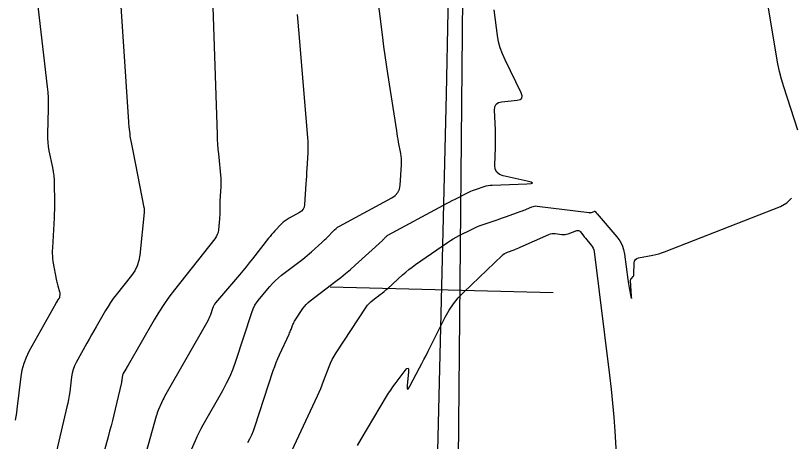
# Model space of a CAD drawing. Extents: x 1768942 to 1774819, y 723037 to 732099.
# Drawn here: x 1770554.6 to 1770610.2, y 731178.5 to 731209.1 of the extents above; entities that cross this region are included whole.
import ezdxf

# ---------------------------------------------------------------- set-up
doc = ezdxf.new("R2010")
doc.units = 0
doc.layers.add('R_Contours', color=7, linetype='Continuous')
doc.layers.add('R_Horz Alg', color=7, linetype='Continuous')

msp = doc.modelspace()

# ---------------------------------------------------------------- linework, layer by layer
at = {"layer": 'R_Contours'}
for points in [[(1770561.903, 731213.37), (1770562.683, 731201.463), (1770562.69, 731201.373), (1770562.697, 731201.283), (1770562.706, 731201.194), (1770562.716, 731201.104), (1770562.775, 731200.591), (1770562.776, 731200.579), (1770562.777, 731200.566), (1770562.777, 731200.554), (1770562.777, 731200.541), (1770562.776, 731200.492), (1770562.776, 731200.479), (1770562.776, 731200.467), (1770562.778, 731200.455), (1770562.78, 731200.442), (1770562.925, 731199.743), (1770562.95, 731199.622), (1770562.974, 731199.502), (1770562.998, 731199.381), (1770563.022, 731199.26), (1770563.798, 731195.313), (1770563.803, 731195.284), (1770563.807, 731195.255), (1770563.809, 731195.226), (1770563.81, 731195.197), (1770563.81, 731195.079), (1770563.809, 731195.05), (1770563.808, 731195.02), (1770563.806, 731194.991), (1770563.804, 731194.962), (1770563.499, 731191.895), (1770563.432, 731191.498), (1770563.311, 731191.123), (1770563.137, 731190.769), (1770562.909, 731190.437), (1770561.804, 731189.038), (1770561.599, 731188.769), (1770561.405, 731188.493), (1770561.221, 731188.211), (1770561.047, 731187.921), (1770560.373, 731186.748), (1770560.205, 731186.454), (1770560.038, 731186.16), (1770559.872, 731185.865), (1770559.707, 731185.57), (1770558.933, 731184.179), (1770558.813, 731183.936), (1770558.718, 731183.686), (1770558.647, 731183.428), (1770558.602, 731183.161), (1770558.469, 731182.079), (1770558.432, 731181.809), (1770558.388, 731181.54), (1770558.336, 731181.273), (1770558.277, 731181.007), (1770557.012, 731175.673)], [(1770568.686, 731211.119), (1770569.039, 731200.546), (1770569.054, 731200.2), (1770569.074, 731199.854), (1770569.099, 731199.509), (1770569.13, 731199.164), (1770569.302, 731197.401), (1770569.313, 731197.249), (1770569.318, 731197.097), (1770569.317, 731196.944), (1770569.309, 731196.792), (1770569.261, 731196.155), (1770569.252, 731196.016), (1770569.245, 731195.877), (1770569.241, 731195.738), (1770569.24, 731195.599), (1770569.241, 731195.042), (1770569.239, 731194.903), (1770569.234, 731194.764), (1770569.225, 731194.626), (1770569.213, 731194.487), (1770569.135, 731193.699), (1770569.106, 731193.526), (1770569.053, 731193.362), (1770568.977, 731193.208), (1770568.878, 731193.064), (1770565.985, 731189.404), (1770565.59, 731188.886), (1770565.215, 731188.353), (1770564.86, 731187.808), (1770564.525, 731187.249), (1770562.656, 731183.997), (1770562.615, 731183.925), (1770562.574, 731183.853), (1770562.534, 731183.781), (1770562.493, 731183.709), (1770562.314, 731183.387), (1770562.286, 731183.33), (1770562.264, 731183.271), (1770562.247, 731183.21), (1770562.236, 731183.147), (1770562.205, 731182.893), (1770562.197, 731182.829), (1770562.186, 731182.766), (1770562.174, 731182.703), (1770562.16, 731182.641), (1770561.633, 731180.417), (1770561.538, 731180.026), (1770561.439, 731179.636), (1770561.337, 731179.247), (1770561.232, 731178.859), (1770559.931, 731174.179)], [(1770567, 731177.451), (1770567.489, 731178.595), (1770567.615, 731178.879), (1770567.75, 731179.159), (1770567.892, 731179.435), (1770568.041, 731179.707), (1770569.449, 731182.181), (1770569.722, 731182.689), (1770569.968, 731183.209), (1770570.188, 731183.741), (1770570.381, 731184.284), (1770571.526, 731187.774), (1770571.629, 731188.042), (1770571.755, 731188.297), (1770571.906, 731188.538), (1770572.081, 731188.766), (1770572.83, 731189.65), (1770573.022, 731189.865), (1770573.225, 731190.069), (1770573.439, 731190.262), (1770573.664, 731190.443), (1770575.178, 731191.6), (1770575.343, 731191.729), (1770575.506, 731191.861), (1770575.665, 731191.997), (1770575.822, 731192.136), (1770576.54, 731192.787), (1770576.646, 731192.885), (1770576.751, 731192.986), (1770576.854, 731193.088), (1770576.955, 731193.193), (1770577.354, 731193.614), (1770577.457, 731193.715), (1770577.568, 731193.807), (1770577.685, 731193.889), (1770577.809, 731193.963), (1770581.573, 731196.003), (1770581.816, 731196.172), (1770581.995, 731196.382), (1770582.111, 731196.633), (1770582.163, 731196.924), (1770582.256, 731198.385), (1770582.263, 731198.59), (1770582.257, 731198.794), (1770582.238, 731198.997), (1770582.207, 731199.199), (1770582.057, 731200.007), (1770582.021, 731200.209), (1770581.986, 731200.412), (1770581.952, 731200.614), (1770581.919, 731200.817), (1770581.279, 731204.925), (1770581.181, 731205.574), (1770581.087, 731206.223), (1770580.998, 731206.873), (1770580.915, 731207.524), (1770580.441, 731211.316)], [(1770610.681, 731200.853), (1770609.674, 731203.981), (1770609.511, 731204.523), (1770609.368, 731205.069), (1770609.246, 731205.62), (1770609.145, 731206.177), (1770608.319, 731211.243)], [(1770556.148, 731210.159), (1770556.861, 731203.98), (1770556.899, 731203.582), (1770556.924, 731203.183), (1770556.933, 731202.784), (1770556.929, 731202.384), (1770556.876, 731200.595), (1770556.876, 731200.289), (1770556.894, 731199.986), (1770556.929, 731199.684), (1770556.982, 731199.384), (1770557.232, 731198.178), (1770557.286, 731197.881), (1770557.326, 731197.583), (1770557.351, 731197.283), (1770557.361, 731196.981), (1770557.375, 731195.772), (1770557.375, 731195.47), (1770557.371, 731195.168), (1770557.362, 731194.865), (1770557.348, 731194.564), (1770557.23, 731192.421), (1770557.226, 731192.338), (1770557.224, 731192.255), (1770557.223, 731192.172), (1770557.224, 731192.089), (1770557.23, 731191.756), (1770557.233, 731191.673), (1770557.24, 731191.59), (1770557.25, 731191.508), (1770557.264, 731191.426), (1770557.53, 731190.05), (1770557.548, 731189.96), (1770557.569, 731189.871), (1770557.591, 731189.783), (1770557.616, 731189.694), (1770557.746, 731189.251), (1770557.756, 731189.209), (1770557.762, 731189.166), (1770557.764, 731189.123), (1770557.762, 731189.079), (1770557.742, 731188.873), (1770557.737, 731188.845), (1770557.728, 731188.819), (1770557.716, 731188.794), (1770557.7, 731188.77), (1770557.622, 731188.672), (1770557.608, 731188.653), (1770557.594, 731188.634), (1770557.581, 731188.614), (1770557.569, 731188.593), (1770557.521, 731188.511), (1770557.509, 731188.49), (1770557.498, 731188.469), (1770557.486, 731188.448), (1770557.474, 731188.428), (1770555.552, 731184.97), (1770555.34, 731184.543), (1770555.172, 731184.101), (1770555.048, 731183.645), (1770554.967, 731183.175), (1770554.682, 731180.845), (1770554.645, 731180.578), (1770554.601, 731180.312), (1770554.55, 731180.048)], [(1770574.784, 731209.172), (1770574.839, 731208.621), (1770574.887, 731208.069), (1770575.522, 731200.329), (1770575.54, 731200.053), (1770575.548, 731199.777), (1770575.547, 731199.5), (1770575.536, 731199.224), (1770575.472, 731198.117), (1770575.456, 731197.84), (1770575.44, 731197.563), (1770575.423, 731197.287), (1770575.405, 731197.01), (1770575.311, 731195.524), (1770575.278, 731195.34), (1770575.205, 731195.182), (1770575.092, 731195.049), (1770574.938, 731194.942), (1770574.202, 731194.543), (1770574.054, 731194.455), (1770573.914, 731194.357), (1770573.782, 731194.247), (1770573.659, 731194.127), (1770573.182, 731193.624), (1770573.065, 731193.497), (1770572.95, 731193.367), (1770572.839, 731193.235), (1770572.73, 731193.1), (1770571.579, 731191.632), (1770571.35, 731191.343), (1770571.119, 731191.056), (1770570.884, 731190.772), (1770570.648, 731190.489), (1770568.936, 731188.468), (1770568.864, 731188.375), (1770568.803, 731188.277), (1770568.752, 731188.173), (1770568.71, 731188.064), (1770568.563, 731187.616), (1770568.523, 731187.505), (1770568.479, 731187.396), (1770568.428, 731187.29), (1770568.373, 731187.187), (1770565.272, 731181.738), (1770565.211, 731181.626), (1770565.153, 731181.513), (1770565.098, 731181.399), (1770565.046, 731181.282), (1770564.846, 731180.814), (1770564.798, 731180.697), (1770564.754, 731180.578), (1770564.714, 731180.457), (1770564.678, 731180.335), (1770563.125, 731174.758)], [(1770571.244, 731178.439), (1770571.391, 731178.712), (1770571.524, 731178.992), (1770571.642, 731179.278), (1770571.746, 731179.571), (1770573.073, 731183.615), (1770573.172, 731183.902), (1770573.279, 731184.185), (1770573.394, 731184.465), (1770573.518, 731184.741), (1770574.207, 731186.226), (1770574.244, 731186.309), (1770574.28, 731186.392), (1770574.314, 731186.476), (1770574.347, 731186.561), (1770574.474, 731186.901), (1770574.509, 731186.985), (1770574.547, 731187.066), (1770574.591, 731187.146), (1770574.638, 731187.223), (1770575.184, 731188.049), (1770575.297, 731188.206), (1770575.422, 731188.352), (1770575.56, 731188.488), (1770575.709, 731188.612), (1770577.549, 731190.017), (1770577.904, 731190.295), (1770578.253, 731190.579), (1770578.596, 731190.871), (1770578.934, 731191.171), (1770580.897, 731192.951), (1770580.93, 731192.981), (1770580.962, 731193.012), (1770580.994, 731193.044), (1770581.025, 731193.076), (1770581.148, 731193.206), (1770581.18, 731193.237), (1770581.214, 731193.266), (1770581.251, 731193.291), (1770581.289, 731193.314), (1770585.281, 731195.477), (1770585.486, 731195.587), (1770585.692, 731195.696), (1770585.899, 731195.804), (1770586.107, 731195.909), (1770587.093, 731196.408), (1770587.225, 731196.472), (1770587.359, 731196.53), (1770587.495, 731196.584), (1770587.634, 731196.633), (1770588.191, 731196.818), (1770588.332, 731196.859), (1770588.474, 731196.89), (1770588.618, 731196.911), (1770588.764, 731196.921), (1770591.263, 731197.005), (1770591.564, 731197.027), (1770591.667, 731197.067), (1770591.573, 731197.126), (1770591.281, 731197.202), (1770589.558, 731197.577), (1770589.287, 731197.676), (1770589.097, 731197.838), (1770588.986, 731198.062), (1770588.957, 731198.349), (1770588.999, 731199.622), (1770589.007, 731199.941), (1770589.008, 731200.259), (1770589.004, 731200.577), (1770588.994, 731200.895), (1770588.934, 731202.299), (1770588.958, 731202.543), (1770589.054, 731202.724), (1770589.22, 731202.844), (1770589.458, 731202.901), (1770590.552, 731203.008), (1770590.777, 731203.062), (1770590.902, 731203.17), (1770590.928, 731203.334), (1770590.855, 731203.553), (1770589.686, 731205.908), (1770589.498, 731206.331), (1770589.345, 731206.764), (1770589.229, 731207.208), (1770589.149, 731207.664), (1770588.902, 731209.508)], [(1770573.408, 731175.688), (1770576.244, 731181.802), (1770576.359, 731182.057), (1770576.47, 731182.315), (1770576.576, 731182.574), (1770576.677, 731182.836), (1770577.072, 731183.887), (1770577.177, 731184.146), (1770577.297, 731184.398), (1770577.43, 731184.643), (1770577.578, 731184.881), (1770579.739, 731188.155), (1770579.838, 731188.293), (1770579.949, 731188.422), (1770580.069, 731188.541), (1770580.201, 731188.65), (1770580.746, 731189.067), (1770580.882, 731189.172), (1770581.015, 731189.281), (1770581.145, 731189.392), (1770581.274, 731189.506), (1770582.341, 731190.474), (1770582.565, 731190.67), (1770582.794, 731190.858), (1770583.03, 731191.038), (1770583.272, 731191.211), (1770585.57, 731192.797), (1770585.773, 731192.932), (1770585.98, 731193.06), (1770586.191, 731193.18), (1770586.406, 731193.294), (1770587.333, 731193.762), (1770587.524, 731193.854), (1770587.717, 731193.939), (1770587.913, 731194.016), (1770588.113, 731194.087), (1770588.916, 731194.354), (1770589.116, 731194.421), (1770589.316, 731194.489), (1770589.516, 731194.559), (1770589.715, 731194.63), (1770590.855, 731195.04), (1770590.95, 731195.076), (1770591.045, 731195.113), (1770591.14, 731195.152), (1770591.233, 731195.192), (1770591.606, 731195.358), (1770591.7, 731195.393), (1770591.796, 731195.414), (1770591.894, 731195.422), (1770591.995, 731195.416), (1770595.712, 731194.942), (1770595.756, 731194.939), (1770595.799, 731194.941), (1770595.842, 731194.949), (1770595.884, 731194.961), (1770596.085, 731195.034), (1770596.109, 731195.039), (1770596.13, 731195.037), (1770596.149, 731195.027), (1770596.166, 731195.01), (1770596.229, 731194.928), (1770596.245, 731194.908), (1770596.262, 731194.888), (1770596.278, 731194.868), (1770596.295, 731194.848), (1770597.709, 731193.2), (1770597.917, 731192.919), (1770598.079, 731192.618), (1770598.193, 731192.296), (1770598.261, 731191.953), (1770598.487, 731190.142), (1770598.507, 731189.989), (1770598.532, 731189.836), (1770598.559, 731189.684), (1770598.59, 731189.533), (1770598.72, 731188.927), (1770598.747, 731188.814), (1770598.763, 731188.778), (1770598.769, 731188.817), (1770598.765, 731188.934), (1770598.691, 731190.063), (1770598.693, 731190.106), (1770598.702, 731190.146), (1770598.72, 731190.183), (1770598.747, 731190.218), (1770598.869, 731190.349), (1770598.896, 731190.383), (1770598.916, 731190.42), (1770598.928, 731190.46), (1770598.933, 731190.504), (1770598.955, 731191.328), (1770598.977, 731191.465), (1770599.036, 731191.571), (1770599.131, 731191.645), (1770599.263, 731191.689), (1770600.276, 731191.879), (1770600.494, 731191.925), (1770600.708, 731191.981), (1770600.92, 731192.048), (1770601.129, 731192.124), (1770609.434, 731195.39), (1770609.896, 731195.641), (1770610.233, 731195.981)], [(1770579.114, 731178.224), (1770579.362, 731178.676), (1770581.194, 731181.735), (1770581.34, 731181.972), (1770581.493, 731182.204), (1770581.651, 731182.433), (1770581.816, 731182.658), (1770582.528, 731183.602), (1770582.654, 731183.742), (1770582.736, 731183.773), (1770582.776, 731183.695), (1770582.772, 731183.506), (1770582.673, 731182.535), (1770582.665, 731182.35), (1770582.693, 731182.279), (1770582.755, 731182.322), (1770582.852, 731182.48), (1770583.562, 731183.812), (1770583.717, 731184.106), (1770583.871, 731184.401), (1770584.023, 731184.697), (1770584.173, 731184.994), (1770585.401, 731187.441), (1770585.675, 731187.933), (1770585.987, 731188.397), (1770586.339, 731188.832), (1770586.73, 731189.238), (1770589.473, 731191.858), (1770589.564, 731191.937), (1770589.662, 731192.004), (1770589.766, 731192.061), (1770589.877, 731192.108), (1770590.334, 731192.272), (1770590.448, 731192.314), (1770590.561, 731192.359), (1770590.673, 731192.405), (1770590.784, 731192.453), (1770592.837, 731193.368), (1770592.946, 731193.409), (1770593.058, 731193.433), (1770593.172, 731193.442), (1770593.288, 731193.435), (1770593.757, 731193.375), (1770593.874, 731193.367), (1770593.989, 731193.373), (1770594.102, 731193.392), (1770594.214, 731193.425), (1770594.834, 731193.649), (1770594.903, 731193.664), (1770594.966, 731193.658), (1770595.022, 731193.63), (1770595.073, 731193.58), (1770595.26, 731193.337), (1770595.308, 731193.276), (1770595.356, 731193.216), (1770595.405, 731193.157), (1770595.454, 731193.098), (1770595.869, 731192.615), (1770595.946, 731192.511), (1770596.006, 731192.4), (1770596.048, 731192.281), (1770596.073, 731192.154), (1770597.181, 731183.276), (1770597.298, 731182.274), (1770597.399, 731181.27), (1770597.484, 731180.264), (1770597.554, 731179.258), (1770597.875, 731173.961)]]:
    msp.add_lwpolyline(points, dxfattribs=at)
at = {"layer": 'R_Horz Alg'}
msp.add_line((1770584.608, 730984.478), (1770588.048, 731363.138), dxfattribs=at)
msp.add_lwpolyline([(1770577.155, 731189.608), (1770593.15, 731189.22)], dxfattribs=at)
msp.add_arc((1759129.36, 731467.219), 11459.16, 355.6942048, 359.4795914, dxfattribs=at)

doc.saveas('drawing.dxf')
